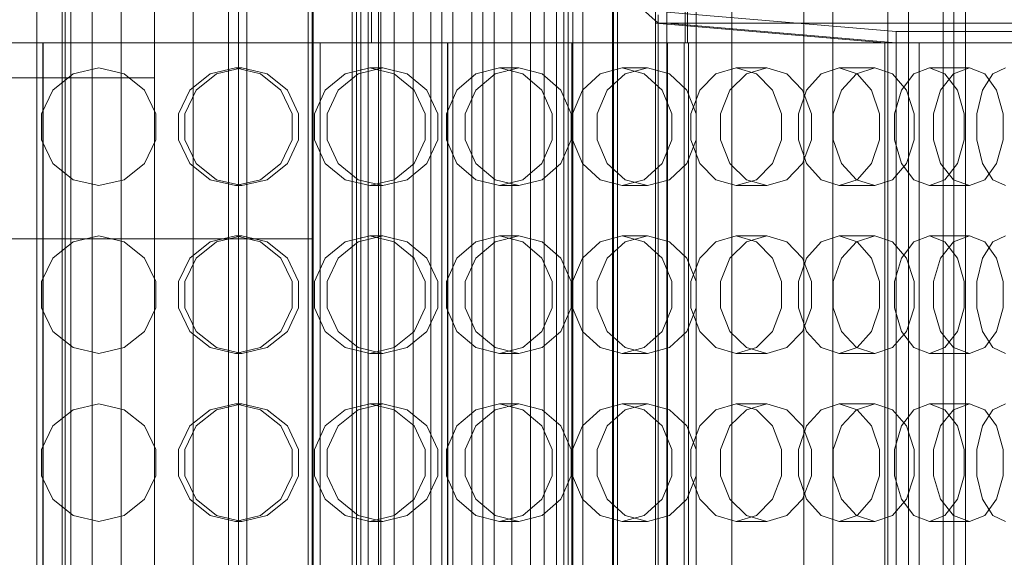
# Model space of a CAD drawing. Header units: millimetres. Extents: x -2233 to 61924, y -68080 to 6847.
# Tile 569 of 656: x 24422 to 24774, y -17984 to -17792. Entities that reach past the tile are written whole.
import ezdxf

# ---------------------------------------------------------------- set-up
doc = ezdxf.new("R2010")
doc.units = ezdxf.units.MM
for name, color, linetype, lineweight in [('COTAS_P', 1, 'Continuous', 0), ('superior_briquetadora', 7, 'Continuous', 0), ('superior_C02', 7, 'Continuous', 0), ('superior_C02-briq', 7, 'Continuous', 0), ('superior_C05', 7, 'Continuous', 0)]:
    doc.layers.add(name, color=color, linetype=linetype, lineweight=lineweight)
doc.dimstyles.new('R19_100', dxfattribs={"dimtxt": 250, "dimasz": 150, "dimexe": 150, "dimexo": 80, "dimgap": 100, "dimtad": 1, "dimtih": 1, "dimtoh": 1, "dimdsep": 46, "dimcen": 0.09, "dimadec": 0, "dimazin": 0, "dimtfac": 1, "dimtdec": 4, "dimtofl": 0, "dimtmove": 0, "dimatfit": 3, "dimfxl": 1, "dimtolj": 1, "dimtzin": 0, "dimarcsym": 0})

# ---------------------------------------------------------------- blocks, each defined once
blk = doc.blocks.new('DIM_R27_34')
at = {"layer": 'COTAS_P'}
for p, q in [((24250.07, -17080), (24400.07, -17035)), ((26750.07, -17080), (26600.07, -17035)), ((24250.07, -17980), (24250.07, -17080)), ((24250.07, -17080), (26750.07, -17080)), ((24250.07, -17080), (24400.07, -17125)), ((26750.07, -17080), (26600.07, -17125)), ((26750.07, -17980), (26750.07, -17080))]:
    blk.add_line(p, q, dxfattribs=at)
blk.add_text('2500 P', height=250, dxfattribs=at).set_placement((25500.07, -16980))

msp = doc.modelspace()

# ---------------------------------------------------------------- linework, layer by layer
at = {"layer": 'superior_briquetadora'}
for p, q in [((24547.567, -17250), (24547.567, -17800)), ((24659.657, -17520), (24659.657, -17800)), ((24660.478, -17520), (24660.478, -17800)), ((24500.067, -18305), (24500.067, -17655)), ((24650.067, -17793), (24500.067, -17658)), ((24503.067, -18305), (24503.067, -17655)), ((24623.067, -18171), (24623.067, -17789)), ((24649.067, -17789), (24649.067, -18171)), ((24650.067, -17790), (24650.067, -17793)), ((24650.067, -17790), (24650.067, -18170)), ((24653.067, -17789), (24735.067, -17796)), ((24653.067, -17793), (24653.067, -17789)), ((24653.067, -17790), (24653.067, -18170)), ((24731.067, -17800), (24649.067, -17793)), ((24649.067, -17793), (24649.067, -18167)), ((24649.067, -17793), (24653.067, -17793)), ((25050.067, -17793), (24650.067, -17793)), ((24653.067, -18167), (24653.067, -17793)), ((24653.067, -17793), (24735.067, -17800)), ((24653.067, -17793), (25047.067, -17793)), ((24735.067, -17796), (24965.067, -17796)), ((24735.067, -17796), (24735.067, -17800)), ((24735.067, -17796), (24818.067, -17796)), ((24410.384, -17800), (24430.2, -17800)), ((24411.103, -17800), (24430.067, -17800)), ((24411.206, -17800), (24430.167, -17800)), ((24430.552, -17800), (24411.518, -17800)), ((24430.568, -17800), (24411.549, -17800)), ((24412.756, -17800), (24431.046, -17800)), ((24430.067, -17800), (24430.067, -18160)), ((24430.067, -17800), (24470.067, -17800)), ((24430.167, -17800), (24430.167, -18160)), ((24430.167, -17800), (24469.967, -17800)), ((24430.2, -17800), (24450.067, -17800)), ((24450.067, -17800), (24430.552, -17800)), ((24450.067, -17800), (24430.568, -17800)), ((24431.046, -17800), (24450.067, -17800)), ((24450.067, -17800), (24469.089, -17800)), ((24469.567, -17800), (24450.067, -17800)), ((24469.583, -17800), (24450.067, -17800)), ((24450.067, -17800), (24469.935, -17800)), ((24469.089, -17800), (24487.379, -17800)), ((24488.586, -17800), (24469.567, -17800)), ((24488.617, -17800), (24469.583, -17800)), ((24469.935, -17800), (24489.751, -17800)), ((24469.967, -17800), (24488.929, -17800)), ((24469.967, -18160), (24469.967, -17800)), ((24470.067, -17800), (24489.032, -17800)), ((24470.067, -18160), (24470.067, -17800)), ((24487.379, -17800), (24504.236, -17800)), ((24506.657, -17800), (24488.586, -17800)), ((24506.703, -17800), (24488.617, -17800)), ((24488.929, -17800), (24506.938, -17800)), ((24489.032, -17800), (24507.043, -17800)), ((24489.751, -17800), (24509.465, -17800)), ((24504.236, -17800), (24519.01, -17800)), ((24523.335, -17800), (24506.657, -17800)), ((24523.394, -17800), (24506.703, -17800)), ((24506.938, -17800), (24523.553, -17800)), ((24507.043, -17800), (24523.658, -17800)), ((24509.465, -17800), (24529.027, -17800)), ((24519.01, -17800), (24531.136, -17800)), ((24538.208, -17800), (24523.335, -17800)), ((24538.279, -17800), (24523.394, -17800)), ((24523.553, -17800), (24538.368, -17800)), ((24523.658, -17800), (24538.472, -17800)), ((24529.027, -17800), (24548.386, -17800)), ((24529.192, -18160), (24529.192, -17800)), ((24532.618, -17800), (24529.192, -17800)), ((24531.136, -17800), (24540.146, -17800)), ((24542.373, -17800), (24532.618, -17800)), ((24550.911, -17800), (24538.208, -17800)), ((24550.992, -17800), (24538.279, -17800)), ((24538.368, -17800), (24551.017, -17800)), ((24538.472, -17800), (24551.12, -17800)), ((24540.146, -17800), (24545.694, -17800)), ((24556.972, -17800), (24542.373, -17800)), ((24545.694, -17800), (24547.567, -17800)), ((24548.386, -17800), (24567.493, -17800)), ((24561.131, -17800), (24550.911, -17800)), ((24561.221, -17800), (24550.992, -17800)), ((24551.017, -17800), (24561.193, -17800)), ((24551.12, -17800), (24561.295, -17800)), ((24574.192, -17800), (24556.972, -17800)), ((24568.617, -17800), (24561.131, -17800)), ((24561.193, -17800), (24568.644, -17800)), ((24568.712, -17800), (24561.221, -17800)), ((24561.295, -17800), (24568.745, -17800)), ((24567.493, -17800), (24586.298, -17800)), ((24573.183, -17800), (24568.617, -17800)), ((24568.644, -17800), (24573.19, -17800)), ((24573.282, -17800), (24568.712, -17800)), ((24568.745, -17800), (24573.29, -17800)), ((24574.717, -17800), (24573.183, -17800)), ((24573.19, -17800), (24574.717, -17800)), ((24574.817, -17800), (24573.282, -17800)), ((24573.29, -17800), (24574.817, -17800)), ((24591.413, -17800), (24574.192, -17800)), ((24574.717, -17800), (24574.717, -18160)), ((24574.817, -18160), (24574.817, -17800)), ((24586.298, -17800), (24604.754, -17800)), ((24606.012, -17800), (24591.413, -17800)), ((24602.771, -17800), (24600.072, -17800)), ((24600.072, -17800), (24603.246, -17800)), ((24611.079, -17800), (24602.771, -17800)), ((24603.246, -17800), (24611.982, -17800)), ((24604.754, -17800), (24622.812, -17800)), ((24615.767, -17800), (24606.012, -17800)), ((24624.181, -17800), (24611.079, -17800)), ((24611.982, -17800), (24625.425, -17800)), ((24619.192, -17800), (24615.767, -17800)), ((24619.192, -18160), (24619.192, -17800)), ((24622.812, -17800), (24640.427, -17800)), ((24640.797, -17800), (24624.181, -17800)), ((24625.425, -17800), (24642.259, -17800)), ((24634.795, -17800), (24628.781, -17800)), ((24628.781, -17800), (24628.964, -17800)), ((24628.964, -17800), (24635.307, -17800)), ((24645.815, -17800), (24634.795, -17800)), ((24635.307, -17800), (24646.554, -17800)), ((24640.427, -17800), (24657.554, -17800)), ((24659.299, -17800), (24640.797, -17800)), ((24642.259, -17800), (24660.836, -17800)), ((24659.657, -17800), (24645.815, -17800)), ((24646.554, -17800), (24660.478, -17800)), ((24653.317, -18160), (24653.317, -17800)), ((24656.743, -17800), (24653.317, -17800)), ((24666.498, -17800), (24656.743, -17800)), ((24657.554, -17800), (24674.147, -17800)), ((24677.876, -17800), (24659.299, -17800)), ((24659.299, -17800), (24659.299, -18160)), ((24673.581, -17800), (24659.657, -17800)), ((24660.478, -17800), (24674.32, -17800)), ((24660.836, -17800), (24679.338, -17800)), ((24660.836, -17800), (24660.836, -18160)), ((24681.097, -17800), (24666.498, -17800)), ((24684.828, -17800), (24673.581, -17800)), ((24674.147, -17800), (24690.166, -17800)), ((24674.32, -17800), (24685.34, -17800)), ((24694.71, -17800), (24677.876, -17800)), ((24679.338, -17800), (24695.954, -17800)), ((24698.317, -17800), (24681.097, -17800)), ((24691.171, -17800), (24684.828, -17800)), ((24685.34, -17800), (24691.354, -17800)), ((24690.166, -17800), (24705.568, -17800)), ((24691.354, -17800), (24691.171, -17800)), ((24708.153, -17800), (24694.71, -17800)), ((24695.954, -17800), (24709.056, -17800)), ((24715.538, -17800), (24698.317, -17800)), ((24705.568, -17800), (24720.315, -17800)), ((24716.889, -17800), (24708.153, -17800)), ((24709.056, -17800), (24717.364, -17800)), ((24730.137, -17800), (24715.538, -17800)), ((24720.063, -17800), (24716.889, -17800)), ((24717.364, -17800), (24720.063, -17800)), ((24720.315, -17800), (24734.367, -17800)), ((24739.892, -17800), (24730.137, -17800)), ((24731.067, -18160), (24731.067, -17800)), ((24731.067, -17800), (24735.067, -17800)), ((24814.067, -17800), (24731.067, -17800)), ((24734.367, -17800), (24747.69, -17800)), ((24735.067, -17800), (24735.067, -18160)), ((24965.067, -17800), (24735.067, -17800)), ((24735.067, -17800), (24818.067, -17800)), ((24743.317, -17800), (24739.892, -17800)), ((24743.317, -18160), (24743.317, -17800)), ((24747.69, -17800), (24760.249, -17800)), ((24760.249, -17800), (24772.012, -17800)), ((24772.012, -17800), (24782.948, -17800)), ((24450.067, -17809), (24440.955, -17811.08)), ((24450.067, -17809), (24459.18, -17811.08)), ((24489.883, -17811.08), (24498.917, -17809)), ((24501.266, -17809), (24492.218, -17811.08)), ((24498.917, -17809), (24501.266, -17809)), ((24507.951, -17811.08), (24498.917, -17809)), ((24501.266, -17809), (24510.287, -17811.08)), ((24538.129, -17811.08), (24546.931, -17809)), ((24551.589, -17809), (24542.76, -17811.08)), ((24546.931, -17809), (24551.589, -17809)), ((24555.732, -17811.08), (24546.931, -17809)), ((24551.589, -17809), (24560.364, -17811.08)), ((24584.869, -17811.08), (24593.287, -17809)), ((24600.175, -17809), (24591.716, -17811.08)), ((24593.287, -17809), (24600.175, -17809)), ((24601.705, -17811.08), (24593.287, -17809)), ((24600.175, -17809), (24608.553, -17811.08)), ((24629.302, -17811.08), (24637.192, -17809)), ((24637.192, -17809), (24646.192, -17809)), ((24645.083, -17811.08), (24637.192, -17809)), ((24646.192, -17809), (24638.248, -17811.08)), ((24646.192, -17809), (24654.031, -17811.08)), ((24670.668, -17811.08), (24677.896, -17809)), ((24677.896, -17809), (24688.854, -17809)), ((24685.125, -17811.08), (24677.896, -17809)), ((24688.854, -17809), (24681.56, -17811.08)), ((24688.854, -17809), (24696.019, -17811.08)), ((24708.259, -17811.08), (24714.702, -17809)), ((24714.702, -17809), (24727.43, -17809)), ((24721.145, -17811.08), (24714.702, -17809)), ((24727.43, -17809), (24720.912, -17811.08)), ((24727.43, -17809), (24733.799, -17811.08)), ((24741.433, -17811.08), (24746.98, -17809)), ((24746.98, -17809), (24761.26, -17809)), ((24752.527, -17811.08), (24746.98, -17809)), ((24761.26, -17809), (24755.629, -17811.08)), ((24761.26, -17809), (24766.724, -17811.08)), ((24769.622, -17811.08), (24774.177, -17809)), ((24440.955, -17811.08), (24433.649, -17816.906)), ((24459.18, -17811.08), (24466.486, -17816.906)), ((24482.639, -17816.907), (24489.883, -17811.08)), ((24492.218, -17811.08), (24484.944, -17816.906)), ((24515.195, -17816.907), (24507.951, -17811.08)), ((24510.287, -17811.08), (24517.499, -17816.906)), ((24531.071, -17816.907), (24538.129, -17811.08)), ((24542.76, -17811.08), (24535.641, -17816.906)), ((24562.79, -17816.907), (24555.732, -17811.08)), ((24560.364, -17811.08), (24567.359, -17816.906)), ((24578.118, -17816.907), (24584.869, -17811.08)), ((24591.716, -17811.08), (24584.875, -17816.906)), ((24584.875, -17816.906), (24591.716, -17811.08)), ((24608.455, -17816.907), (24601.705, -17811.08)), ((24608.553, -17811.08), (24615.212, -17816.906)), ((24622.974, -17816.907), (24629.302, -17811.08)), ((24638.248, -17811.08), (24631.802, -17816.906)), ((24651.411, -17816.907), (24645.083, -17811.08)), ((24654.031, -17811.08), (24660.239, -17816.906)), ((24664.871, -17816.907), (24670.668, -17811.08)), ((24681.56, -17811.08), (24675.619, -17816.906)), ((24690.922, -17816.907), (24685.125, -17811.08)), ((24696.019, -17811.08), (24701.67, -17816.906)), ((24703.093, -17816.907), (24708.259, -17811.08)), ((24720.912, -17811.08), (24715.577, -17816.906)), ((24726.312, -17816.907), (24721.145, -17811.08)), ((24733.799, -17811.08), (24738.797, -17816.906)), ((24736.985, -17816.907), (24741.433, -17811.08)), ((24755.629, -17811.08), (24750.993, -17816.906)), ((24756.975, -17816.907), (24752.527, -17811.08)), ((24765.968, -17816.907), (24769.622, -17811.08)), ((24766.724, -17811.08), (24770.982, -17816.906)), ((24433.649, -17816.906), (24429.594, -17825.326)), ((24466.486, -17816.906), (24470.541, -17825.326)), ((24478.619, -17825.327), (24482.639, -17816.907)), ((24484.944, -17816.906), (24480.898, -17825.326)), ((24519.215, -17825.327), (24515.195, -17816.907)), ((24517.499, -17816.906), (24521.495, -17825.326)), ((24527.155, -17825.327), (24531.071, -17816.907)), ((24535.641, -17816.906), (24531.675, -17825.326)), ((24566.706, -17825.327), (24562.79, -17816.907)), ((24567.359, -17816.906), (24571.227, -17825.326)), ((24574.372, -17825.327), (24578.118, -17816.907)), ((24584.875, -17816.906), (24581.056, -17825.326)), ((24581.056, -17825.326), (24584.875, -17816.906)), ((24612.202, -17825.327), (24608.455, -17816.907)), ((24615.212, -17816.906), (24618.885, -17825.326)), ((24619.462, -17825.327), (24622.974, -17816.907)), ((24631.802, -17816.906), (24628.195, -17825.326)), ((24654.923, -17825.327), (24651.411, -17816.907)), ((24660.239, -17816.906), (24663.656, -17825.326)), ((24661.654, -17825.327), (24664.871, -17816.907)), ((24675.619, -17816.906), (24672.286, -17825.326)), ((24694.139, -17825.327), (24690.922, -17816.907)), ((24700.225, -17825.327), (24703.093, -17816.907)), ((24701.67, -17816.906), (24704.771, -17825.326)), ((24715.577, -17816.906), (24712.575, -17825.326)), ((24729.179, -17825.327), (24726.312, -17816.907)), ((24734.517, -17825.327), (24736.985, -17816.907)), ((24738.797, -17816.906), (24741.529, -17825.326)), ((24750.993, -17816.906), (24748.373, -17825.326)), ((24759.443, -17825.327), (24756.975, -17816.907)), ((24763.941, -17825.327), (24765.968, -17816.907)), ((24770.982, -17816.906), (24773.3, -17825.326)), ((24429.594, -17825.326), (24429.594, -17834.674)), ((24470.541, -17825.326), (24470.541, -17834.674)), ((24478.619, -17834.673), (24478.619, -17825.327)), ((24480.898, -17825.326), (24480.898, -17834.674)), ((24519.215, -17834.673), (24519.215, -17825.327)), ((24521.495, -17825.326), (24521.495, -17834.674)), ((24527.155, -17834.673), (24527.155, -17825.327)), ((24531.675, -17825.326), (24531.675, -17834.674)), ((24566.706, -17834.673), (24566.706, -17825.327)), ((24571.227, -17825.326), (24571.227, -17834.674)), ((24574.372, -17834.673), (24574.372, -17825.327)), ((24581.056, -17825.326), (24581.056, -17834.674)), ((24612.202, -17834.673), (24612.202, -17825.327)), ((24618.885, -17825.326), (24618.885, -17834.674)), ((24619.462, -17834.673), (24619.462, -17825.327)), ((24628.195, -17825.326), (24628.195, -17834.674)), ((24654.923, -17834.673), (24654.923, -17825.327)), ((24661.654, -17834.673), (24661.654, -17825.327)), ((24663.656, -17825.326), (24663.656, -17834.674)), ((24672.286, -17825.326), (24672.286, -17834.674)), ((24694.139, -17834.673), (24694.139, -17825.327)), ((24700.225, -17834.673), (24700.225, -17825.327)), ((24704.771, -17825.326), (24704.771, -17834.674)), ((24712.575, -17825.326), (24712.575, -17834.674)), ((24729.179, -17834.673), (24729.179, -17825.327)), ((24734.517, -17834.673), (24734.517, -17825.327)), ((24741.529, -17825.326), (24741.529, -17834.674)), ((24748.373, -17825.326), (24748.373, -17834.674)), ((24759.443, -17834.673), (24759.443, -17825.327)), ((24763.941, -17834.673), (24763.941, -17825.327)), ((24773.3, -17825.326), (24773.3, -17834.674)), ((24429.594, -17834.674), (24433.649, -17843.094)), ((24470.541, -17834.674), (24466.486, -17843.094)), ((24482.639, -17843.093), (24478.619, -17834.673)), ((24480.898, -17834.674), (24484.944, -17843.094)), ((24515.195, -17843.093), (24519.215, -17834.673)), ((24521.495, -17834.674), (24517.499, -17843.094)), ((24531.071, -17843.093), (24527.155, -17834.673)), ((24531.675, -17834.674), (24535.641, -17843.094)), ((24562.79, -17843.093), (24566.706, -17834.673)), ((24571.227, -17834.674), (24567.359, -17843.094)), ((24578.118, -17843.093), (24574.372, -17834.673)), ((24581.056, -17834.674), (24584.875, -17843.094)), ((24584.875, -17843.094), (24581.056, -17834.674)), ((24608.455, -17843.093), (24612.202, -17834.673)), ((24618.885, -17834.674), (24615.212, -17843.094)), ((24622.974, -17843.093), (24619.462, -17834.673)), ((24628.195, -17834.674), (24631.802, -17843.094)), ((24651.411, -17843.093), (24654.923, -17834.673)), ((24663.656, -17834.674), (24660.239, -17843.094)), ((24664.871, -17843.093), (24661.654, -17834.673)), ((24672.286, -17834.674), (24675.619, -17843.094)), ((24690.922, -17843.093), (24694.139, -17834.673)), ((24703.093, -17843.093), (24700.225, -17834.673)), ((24704.771, -17834.674), (24701.67, -17843.094)), ((24712.575, -17834.674), (24715.577, -17843.094)), ((24726.312, -17843.093), (24729.179, -17834.673)), ((24736.985, -17843.093), (24734.517, -17834.673)), ((24741.529, -17834.674), (24738.797, -17843.094)), ((24748.373, -17834.674), (24750.993, -17843.094)), ((24756.975, -17843.093), (24759.443, -17834.673)), ((24765.968, -17843.093), (24763.941, -17834.673)), ((24773.3, -17834.674), (24770.982, -17843.094)), ((24433.649, -17843.094), (24440.955, -17848.92)), ((24466.486, -17843.094), (24459.18, -17848.92)), ((24489.883, -17848.92), (24482.639, -17843.093)), ((24484.944, -17843.094), (24492.218, -17848.92)), ((24507.951, -17848.92), (24515.195, -17843.093)), ((24517.499, -17843.094), (24510.287, -17848.92)), ((24538.129, -17848.92), (24531.071, -17843.093)), ((24535.641, -17843.094), (24542.76, -17848.92)), ((24555.732, -17848.92), (24562.79, -17843.093)), ((24567.359, -17843.094), (24560.364, -17848.92)), ((24584.869, -17848.92), (24578.118, -17843.093)), ((24584.875, -17843.094), (24591.716, -17848.92)), ((24591.716, -17848.92), (24584.875, -17843.094)), ((24601.705, -17848.92), (24608.455, -17843.093)), ((24615.212, -17843.094), (24608.553, -17848.92)), ((24629.302, -17848.92), (24622.974, -17843.093)), ((24631.802, -17843.094), (24638.248, -17848.92)), ((24645.083, -17848.92), (24651.411, -17843.093)), ((24660.239, -17843.094), (24654.031, -17848.92)), ((24670.668, -17848.92), (24664.871, -17843.093)), ((24675.619, -17843.094), (24681.56, -17848.92)), ((24685.125, -17848.92), (24690.922, -17843.093)), ((24701.67, -17843.094), (24696.019, -17848.92)), ((24708.259, -17848.92), (24703.093, -17843.093)), ((24715.577, -17843.094), (24720.912, -17848.92)), ((24721.145, -17848.92), (24726.312, -17843.093)), ((24738.797, -17843.094), (24733.799, -17848.92)), ((24741.433, -17848.92), (24736.985, -17843.093)), ((24750.993, -17843.094), (24755.629, -17848.92)), ((24752.527, -17848.92), (24756.975, -17843.093)), ((24769.622, -17848.92), (24765.968, -17843.093)), ((24770.982, -17843.094), (24766.724, -17848.92)), ((24440.955, -17848.92), (24450.067, -17851)), ((24459.18, -17848.92), (24450.067, -17851)), ((24498.917, -17851), (24489.883, -17848.92)), ((24492.218, -17848.92), (24501.266, -17851)), ((24498.917, -17851), (24507.951, -17848.92)), ((24498.917, -17851), (24501.266, -17851)), ((24510.287, -17848.92), (24501.266, -17851)), ((24546.931, -17851), (24538.129, -17848.92)), ((24542.76, -17848.92), (24551.589, -17851)), ((24546.931, -17851), (24555.732, -17848.92)), ((24546.931, -17851), (24551.589, -17851)), ((24560.364, -17848.92), (24551.589, -17851)), ((24593.287, -17851), (24584.869, -17848.92)), ((24591.716, -17848.92), (24600.175, -17851)), ((24593.287, -17851), (24601.705, -17848.92)), ((24593.287, -17851), (24600.175, -17851)), ((24608.553, -17848.92), (24600.175, -17851)), ((24637.192, -17851), (24629.302, -17848.92)), ((24637.192, -17851), (24645.083, -17848.92)), ((24637.192, -17851), (24646.192, -17851)), ((24638.248, -17848.92), (24646.192, -17851)), ((24654.031, -17848.92), (24646.192, -17851)), ((24677.896, -17851), (24670.668, -17848.92)), ((24677.896, -17851), (24685.125, -17848.92)), ((24677.896, -17851), (24688.854, -17851)), ((24681.56, -17848.92), (24688.854, -17851)), ((24696.019, -17848.92), (24688.854, -17851)), ((24714.702, -17851), (24708.259, -17848.92)), ((24714.702, -17851), (24721.145, -17848.92)), ((24714.702, -17851), (24727.43, -17851)), ((24720.912, -17848.92), (24727.43, -17851)), ((24733.799, -17848.92), (24727.43, -17851)), ((24746.98, -17851), (24741.433, -17848.92)), ((24746.98, -17851), (24752.527, -17848.92)), ((24746.98, -17851), (24761.26, -17851)), ((24755.629, -17848.92), (24761.26, -17851)), ((24766.724, -17848.92), (24761.26, -17851)), ((24774.177, -17851), (24769.622, -17848.92)), ((24450.067, -17869), (24440.955, -17871.08)), ((24450.067, -17869), (24459.18, -17871.08)), ((24489.883, -17871.08), (24498.917, -17869)), ((24501.266, -17869), (24492.218, -17871.08)), ((24498.917, -17869), (24501.266, -17869)), ((24507.951, -17871.08), (24498.917, -17869)), ((24501.266, -17869), (24510.287, -17871.08)), ((24538.129, -17871.08), (24546.931, -17869)), ((24551.589, -17869), (24542.76, -17871.08)), ((24546.931, -17869), (24551.589, -17869)), ((24555.732, -17871.08), (24546.931, -17869)), ((24551.589, -17869), (24560.364, -17871.08)), ((24584.869, -17871.08), (24593.287, -17869)), ((24600.175, -17869), (24591.716, -17871.08)), ((24593.287, -17869), (24600.175, -17869)), ((24601.705, -17871.08), (24593.287, -17869)), ((24600.175, -17869), (24608.553, -17871.08)), ((24629.302, -17871.08), (24637.192, -17869)), ((24637.192, -17869), (24646.192, -17869)), ((24645.083, -17871.08), (24637.192, -17869)), ((24646.192, -17869), (24638.248, -17871.08)), ((24646.192, -17869), (24654.031, -17871.08)), ((24670.668, -17871.08), (24677.896, -17869)), ((24677.896, -17869), (24688.854, -17869)), ((24685.125, -17871.08), (24677.896, -17869)), ((24688.854, -17869), (24681.56, -17871.08)), ((24688.854, -17869), (24696.019, -17871.08)), ((24708.259, -17871.08), (24714.702, -17869)), ((24714.702, -17869), (24727.43, -17869)), ((24721.145, -17871.08), (24714.702, -17869)), ((24727.43, -17869), (24720.912, -17871.08)), ((24727.43, -17869), (24733.799, -17871.08)), ((24741.433, -17871.08), (24746.98, -17869)), ((24746.98, -17869), (24761.26, -17869)), ((24752.527, -17871.08), (24746.98, -17869)), ((24761.26, -17869), (24755.629, -17871.08)), ((24761.26, -17869), (24766.724, -17871.08)), ((24769.622, -17871.08), (24774.177, -17869)), ((24440.955, -17871.08), (24433.649, -17876.906)), ((24459.18, -17871.08), (24466.486, -17876.906)), ((24482.639, -17876.907), (24489.883, -17871.08)), ((24492.218, -17871.08), (24484.944, -17876.906)), ((24515.195, -17876.907), (24507.951, -17871.08)), ((24510.287, -17871.08), (24517.499, -17876.906)), ((24531.071, -17876.907), (24538.129, -17871.08)), ((24542.76, -17871.08), (24535.641, -17876.906)), ((24562.79, -17876.907), (24555.732, -17871.08)), ((24560.364, -17871.08), (24567.359, -17876.906)), ((24578.118, -17876.907), (24584.869, -17871.08)), ((24591.716, -17871.08), (24584.875, -17876.906)), ((24584.875, -17876.906), (24591.716, -17871.08)), ((24608.455, -17876.907), (24601.705, -17871.08)), ((24608.553, -17871.08), (24615.212, -17876.906)), ((24622.974, -17876.907), (24629.302, -17871.08)), ((24638.248, -17871.08), (24631.802, -17876.906)), ((24651.411, -17876.907), (24645.083, -17871.08)), ((24654.031, -17871.08), (24660.239, -17876.906)), ((24664.871, -17876.907), (24670.668, -17871.08)), ((24681.56, -17871.08), (24675.619, -17876.906)), ((24690.922, -17876.907), (24685.125, -17871.08)), ((24696.019, -17871.08), (24701.67, -17876.906)), ((24703.093, -17876.907), (24708.259, -17871.08)), ((24720.912, -17871.08), (24715.577, -17876.906)), ((24726.312, -17876.907), (24721.145, -17871.08)), ((24733.799, -17871.08), (24738.797, -17876.906)), ((24736.985, -17876.907), (24741.433, -17871.08)), ((24755.629, -17871.08), (24750.993, -17876.906)), ((24756.975, -17876.907), (24752.527, -17871.08)), ((24765.968, -17876.907), (24769.622, -17871.08)), ((24766.724, -17871.08), (24770.982, -17876.906)), ((24433.649, -17876.906), (24429.594, -17885.326)), ((24466.486, -17876.906), (24470.541, -17885.326)), ((24478.619, -17885.327), (24482.639, -17876.907)), ((24484.944, -17876.906), (24480.898, -17885.326)), ((24519.215, -17885.327), (24515.195, -17876.907)), ((24517.499, -17876.906), (24521.495, -17885.326)), ((24527.155, -17885.327), (24531.071, -17876.907)), ((24535.641, -17876.906), (24531.675, -17885.326)), ((24566.706, -17885.327), (24562.79, -17876.907)), ((24567.359, -17876.906), (24571.227, -17885.326)), ((24574.372, -17885.327), (24578.118, -17876.907)), ((24584.875, -17876.906), (24581.056, -17885.326)), ((24581.056, -17885.326), (24584.875, -17876.906)), ((24612.202, -17885.327), (24608.455, -17876.907)), ((24615.212, -17876.906), (24618.885, -17885.326)), ((24619.462, -17885.327), (24622.974, -17876.907)), ((24631.802, -17876.906), (24628.195, -17885.326)), ((24654.923, -17885.327), (24651.411, -17876.907)), ((24660.239, -17876.906), (24663.656, -17885.326)), ((24661.654, -17885.327), (24664.871, -17876.907)), ((24675.619, -17876.906), (24672.286, -17885.326)), ((24694.139, -17885.327), (24690.922, -17876.907)), ((24700.225, -17885.327), (24703.093, -17876.907)), ((24701.67, -17876.906), (24704.771, -17885.326)), ((24715.577, -17876.906), (24712.575, -17885.326)), ((24729.179, -17885.327), (24726.312, -17876.907)), ((24734.517, -17885.327), (24736.985, -17876.907)), ((24738.797, -17876.906), (24741.529, -17885.326)), ((24750.993, -17876.906), (24748.373, -17885.326)), ((24759.443, -17885.327), (24756.975, -17876.907)), ((24763.941, -17885.327), (24765.968, -17876.907)), ((24770.982, -17876.906), (24773.3, -17885.326)), ((24429.594, -17885.326), (24429.594, -17894.674)), ((24470.541, -17885.326), (24470.541, -17894.674)), ((24478.619, -17894.673), (24478.619, -17885.327)), ((24480.898, -17885.326), (24480.898, -17894.674)), ((24519.215, -17894.673), (24519.215, -17885.327)), ((24521.495, -17885.326), (24521.495, -17894.674)), ((24527.155, -17894.673), (24527.155, -17885.327)), ((24531.675, -17885.326), (24531.675, -17894.674)), ((24566.706, -17894.673), (24566.706, -17885.327)), ((24571.227, -17885.326), (24571.227, -17894.674)), ((24574.372, -17894.673), (24574.372, -17885.327)), ((24581.056, -17885.326), (24581.056, -17894.674)), ((24612.202, -17894.673), (24612.202, -17885.327)), ((24618.885, -17885.326), (24618.885, -17894.674)), ((24619.462, -17894.673), (24619.462, -17885.327)), ((24628.195, -17885.326), (24628.195, -17894.674)), ((24654.923, -17894.673), (24654.923, -17885.327)), ((24661.654, -17894.673), (24661.654, -17885.327)), ((24663.656, -17885.326), (24663.656, -17894.674)), ((24672.286, -17885.326), (24672.286, -17894.674)), ((24694.139, -17894.673), (24694.139, -17885.327)), ((24700.225, -17894.673), (24700.225, -17885.327)), ((24704.771, -17885.326), (24704.771, -17894.674)), ((24712.575, -17885.326), (24712.575, -17894.674)), ((24729.179, -17894.673), (24729.179, -17885.327)), ((24734.517, -17894.673), (24734.517, -17885.327)), ((24741.529, -17885.326), (24741.529, -17894.674)), ((24748.373, -17885.326), (24748.373, -17894.674)), ((24759.443, -17894.673), (24759.443, -17885.327)), ((24763.941, -17894.673), (24763.941, -17885.327)), ((24773.3, -17885.326), (24773.3, -17894.674)), ((24429.594, -17894.674), (24433.649, -17903.094)), ((24470.541, -17894.674), (24466.486, -17903.094)), ((24482.639, -17903.093), (24478.619, -17894.673)), ((24480.898, -17894.674), (24484.944, -17903.094)), ((24515.195, -17903.093), (24519.215, -17894.673)), ((24521.495, -17894.674), (24517.499, -17903.094)), ((24531.071, -17903.093), (24527.155, -17894.673)), ((24531.675, -17894.674), (24535.641, -17903.094)), ((24562.79, -17903.093), (24566.706, -17894.673)), ((24571.227, -17894.674), (24567.359, -17903.094)), ((24578.118, -17903.093), (24574.372, -17894.673)), ((24581.056, -17894.674), (24584.875, -17903.094)), ((24584.875, -17903.094), (24581.056, -17894.674)), ((24608.455, -17903.093), (24612.202, -17894.673)), ((24618.885, -17894.674), (24615.212, -17903.094)), ((24622.974, -17903.093), (24619.462, -17894.673)), ((24628.195, -17894.674), (24631.802, -17903.094)), ((24651.411, -17903.093), (24654.923, -17894.673)), ((24663.656, -17894.674), (24660.239, -17903.094)), ((24664.871, -17903.093), (24661.654, -17894.673)), ((24672.286, -17894.674), (24675.619, -17903.094)), ((24690.922, -17903.093), (24694.139, -17894.673)), ((24703.093, -17903.093), (24700.225, -17894.673)), ((24704.771, -17894.674), (24701.67, -17903.094)), ((24712.575, -17894.674), (24715.577, -17903.094)), ((24726.312, -17903.093), (24729.179, -17894.673)), ((24736.985, -17903.093), (24734.517, -17894.673)), ((24741.529, -17894.674), (24738.797, -17903.094)), ((24748.373, -17894.674), (24750.993, -17903.094)), ((24756.975, -17903.093), (24759.443, -17894.673)), ((24765.968, -17903.093), (24763.941, -17894.673)), ((24773.3, -17894.674), (24770.982, -17903.094)), ((24433.649, -17903.094), (24440.955, -17908.92)), ((24466.486, -17903.094), (24459.18, -17908.92)), ((24489.883, -17908.92), (24482.639, -17903.093)), ((24484.944, -17903.094), (24492.218, -17908.92)), ((24507.951, -17908.92), (24515.195, -17903.093)), ((24517.499, -17903.094), (24510.287, -17908.92)), ((24538.129, -17908.92), (24531.071, -17903.093)), ((24535.641, -17903.094), (24542.76, -17908.92)), ((24555.732, -17908.92), (24562.79, -17903.093)), ((24567.359, -17903.094), (24560.364, -17908.92)), ((24584.869, -17908.92), (24578.118, -17903.093)), ((24584.875, -17903.094), (24591.716, -17908.92)), ((24591.716, -17908.92), (24584.875, -17903.094)), ((24601.705, -17908.92), (24608.455, -17903.093)), ((24615.212, -17903.094), (24608.553, -17908.92)), ((24629.302, -17908.92), (24622.974, -17903.093)), ((24631.802, -17903.094), (24638.248, -17908.92)), ((24645.083, -17908.92), (24651.411, -17903.093)), ((24660.239, -17903.094), (24654.031, -17908.92)), ((24670.668, -17908.92), (24664.871, -17903.093)), ((24675.619, -17903.094), (24681.56, -17908.92)), ((24685.125, -17908.92), (24690.922, -17903.093)), ((24701.67, -17903.094), (24696.019, -17908.92)), ((24708.259, -17908.92), (24703.093, -17903.093)), ((24715.577, -17903.094), (24720.912, -17908.92)), ((24721.145, -17908.92), (24726.312, -17903.093)), ((24738.797, -17903.094), (24733.799, -17908.92)), ((24741.433, -17908.92), (24736.985, -17903.093)), ((24750.993, -17903.094), (24755.629, -17908.92)), ((24752.527, -17908.92), (24756.975, -17903.093)), ((24769.622, -17908.92), (24765.968, -17903.093)), ((24770.982, -17903.094), (24766.724, -17908.92)), ((24440.955, -17908.92), (24450.067, -17911)), ((24459.18, -17908.92), (24450.067, -17911)), ((24498.917, -17911), (24489.883, -17908.92)), ((24492.218, -17908.92), (24501.266, -17911)), ((24498.917, -17911), (24507.951, -17908.92)), ((24498.917, -17911), (24501.266, -17911)), ((24510.287, -17908.92), (24501.266, -17911)), ((24546.931, -17911), (24538.129, -17908.92)), ((24542.76, -17908.92), (24551.589, -17911)), ((24546.931, -17911), (24555.732, -17908.92)), ((24546.931, -17911), (24551.589, -17911)), ((24560.364, -17908.92), (24551.589, -17911)), ((24593.287, -17911), (24584.869, -17908.92)), ((24591.716, -17908.92), (24600.175, -17911)), ((24593.287, -17911), (24601.705, -17908.92)), ((24593.287, -17911), (24600.175, -17911)), ((24608.553, -17908.92), (24600.175, -17911)), ((24637.192, -17911), (24629.302, -17908.92)), ((24637.192, -17911), (24645.083, -17908.92)), ((24637.192, -17911), (24646.192, -17911)), ((24638.248, -17908.92), (24646.192, -17911)), ((24654.031, -17908.92), (24646.192, -17911)), ((24677.896, -17911), (24670.668, -17908.92)), ((24677.896, -17911), (24685.125, -17908.92)), ((24677.896, -17911), (24688.854, -17911)), ((24681.56, -17908.92), (24688.854, -17911)), ((24696.019, -17908.92), (24688.854, -17911)), ((24714.702, -17911), (24708.259, -17908.92)), ((24714.702, -17911), (24721.145, -17908.92)), ((24714.702, -17911), (24727.43, -17911)), ((24720.912, -17908.92), (24727.43, -17911)), ((24733.799, -17908.92), (24727.43, -17911)), ((24746.98, -17911), (24741.433, -17908.92)), ((24746.98, -17911), (24752.527, -17908.92)), ((24746.98, -17911), (24761.26, -17911)), ((24755.629, -17908.92), (24761.26, -17911)), ((24766.724, -17908.92), (24761.26, -17911)), ((24774.177, -17911), (24769.622, -17908.92)), ((24450.067, -17929), (24440.955, -17931.08)), ((24450.067, -17929), (24459.18, -17931.08)), ((24489.883, -17931.08), (24498.917, -17929)), ((24501.266, -17929), (24492.218, -17931.08)), ((24498.917, -17929), (24501.266, -17929)), ((24507.951, -17931.08), (24498.917, -17929)), ((24501.266, -17929), (24510.287, -17931.08)), ((24538.129, -17931.08), (24546.931, -17929)), ((24551.589, -17929), (24542.76, -17931.08)), ((24546.931, -17929), (24551.589, -17929)), ((24555.732, -17931.08), (24546.931, -17929)), ((24551.589, -17929), (24560.364, -17931.08)), ((24584.869, -17931.08), (24593.287, -17929)), ((24600.175, -17929), (24591.716, -17931.08)), ((24593.287, -17929), (24600.175, -17929)), ((24601.705, -17931.08), (24593.287, -17929)), ((24600.175, -17929), (24608.553, -17931.08)), ((24629.302, -17931.08), (24637.192, -17929)), ((24637.192, -17929), (24646.192, -17929)), ((24645.083, -17931.08), (24637.192, -17929)), ((24646.192, -17929), (24638.248, -17931.08)), ((24646.192, -17929), (24654.031, -17931.08)), ((24670.668, -17931.08), (24677.896, -17929)), ((24677.896, -17929), (24688.854, -17929)), ((24685.125, -17931.08), (24677.896, -17929)), ((24688.854, -17929), (24681.56, -17931.08)), ((24688.854, -17929), (24696.019, -17931.08)), ((24708.259, -17931.08), (24714.702, -17929)), ((24714.702, -17929), (24727.43, -17929)), ((24721.145, -17931.08), (24714.702, -17929)), ((24727.43, -17929), (24720.912, -17931.08)), ((24727.43, -17929), (24733.799, -17931.08)), ((24741.433, -17931.08), (24746.98, -17929)), ((24746.98, -17929), (24761.26, -17929)), ((24752.527, -17931.08), (24746.98, -17929)), ((24761.26, -17929), (24755.629, -17931.08)), ((24761.26, -17929), (24766.724, -17931.08)), ((24769.622, -17931.08), (24774.177, -17929)), ((24440.955, -17931.08), (24433.649, -17936.906)), ((24459.18, -17931.08), (24466.486, -17936.906)), ((24482.639, -17936.907), (24489.883, -17931.08)), ((24492.218, -17931.08), (24484.944, -17936.906)), ((24515.195, -17936.907), (24507.951, -17931.08)), ((24510.287, -17931.08), (24517.499, -17936.906)), ((24531.071, -17936.907), (24538.129, -17931.08)), ((24542.76, -17931.08), (24535.641, -17936.906)), ((24562.79, -17936.907), (24555.732, -17931.08)), ((24560.364, -17931.08), (24567.359, -17936.906)), ((24578.118, -17936.907), (24584.869, -17931.08)), ((24591.716, -17931.08), (24584.875, -17936.906)), ((24584.875, -17936.906), (24591.716, -17931.08)), ((24608.455, -17936.907), (24601.705, -17931.08)), ((24608.553, -17931.08), (24615.212, -17936.906)), ((24622.974, -17936.907), (24629.302, -17931.08)), ((24638.248, -17931.08), (24631.802, -17936.906)), ((24651.411, -17936.907), (24645.083, -17931.08)), ((24654.031, -17931.08), (24660.239, -17936.906)), ((24664.871, -17936.907), (24670.668, -17931.08)), ((24681.56, -17931.08), (24675.619, -17936.906)), ((24690.922, -17936.907), (24685.125, -17931.08)), ((24696.019, -17931.08), (24701.67, -17936.906)), ((24703.093, -17936.907), (24708.259, -17931.08)), ((24720.912, -17931.08), (24715.577, -17936.906)), ((24726.312, -17936.907), (24721.145, -17931.08)), ((24733.799, -17931.08), (24738.797, -17936.906)), ((24736.985, -17936.907), (24741.433, -17931.08)), ((24755.629, -17931.08), (24750.993, -17936.906)), ((24756.975, -17936.907), (24752.527, -17931.08)), ((24765.968, -17936.907), (24769.622, -17931.08)), ((24766.724, -17931.08), (24770.982, -17936.906)), ((24433.649, -17936.906), (24429.594, -17945.326)), ((24466.486, -17936.906), (24470.541, -17945.326)), ((24478.619, -17945.327), (24482.639, -17936.907)), ((24484.944, -17936.906), (24480.898, -17945.326)), ((24519.215, -17945.327), (24515.195, -17936.907)), ((24517.499, -17936.906), (24521.495, -17945.326)), ((24527.155, -17945.327), (24531.071, -17936.907)), ((24535.641, -17936.906), (24531.675, -17945.326)), ((24566.706, -17945.327), (24562.79, -17936.907)), ((24567.359, -17936.906), (24571.227, -17945.326)), ((24574.372, -17945.327), (24578.118, -17936.907)), ((24584.875, -17936.906), (24581.056, -17945.326)), ((24581.056, -17945.326), (24584.875, -17936.906)), ((24612.202, -17945.327), (24608.455, -17936.907)), ((24615.212, -17936.906), (24618.885, -17945.326)), ((24619.462, -17945.327), (24622.974, -17936.907)), ((24631.802, -17936.906), (24628.195, -17945.326)), ((24654.923, -17945.327), (24651.411, -17936.907)), ((24660.239, -17936.906), (24663.656, -17945.326)), ((24661.654, -17945.327), (24664.871, -17936.907)), ((24675.619, -17936.906), (24672.286, -17945.326)), ((24694.139, -17945.327), (24690.922, -17936.907)), ((24700.225, -17945.327), (24703.093, -17936.907)), ((24701.67, -17936.906), (24704.771, -17945.326)), ((24715.577, -17936.906), (24712.575, -17945.326)), ((24729.179, -17945.327), (24726.312, -17936.907)), ((24734.517, -17945.327), (24736.985, -17936.907)), ((24738.797, -17936.906), (24741.529, -17945.326)), ((24750.993, -17936.906), (24748.373, -17945.326)), ((24759.443, -17945.327), (24756.975, -17936.907)), ((24763.941, -17945.327), (24765.968, -17936.907)), ((24770.982, -17936.906), (24773.3, -17945.326)), ((24429.594, -17945.326), (24429.594, -17954.674)), ((24470.541, -17945.326), (24470.541, -17954.674)), ((24478.619, -17954.673), (24478.619, -17945.327)), ((24480.898, -17945.326), (24480.898, -17954.674)), ((24519.215, -17954.673), (24519.215, -17945.327)), ((24521.495, -17945.326), (24521.495, -17954.674)), ((24527.155, -17954.673), (24527.155, -17945.327)), ((24531.675, -17945.326), (24531.675, -17954.674)), ((24566.706, -17954.673), (24566.706, -17945.327)), ((24571.227, -17945.326), (24571.227, -17954.674)), ((24574.372, -17954.673), (24574.372, -17945.327)), ((24581.056, -17945.326), (24581.056, -17954.674)), ((24612.202, -17954.673), (24612.202, -17945.327)), ((24618.885, -17945.326), (24618.885, -17954.674)), ((24619.462, -17954.673), (24619.462, -17945.327)), ((24628.195, -17945.326), (24628.195, -17954.674)), ((24654.923, -17954.673), (24654.923, -17945.327)), ((24661.654, -17954.673), (24661.654, -17945.327)), ((24663.656, -17945.326), (24663.656, -17954.674)), ((24672.286, -17945.326), (24672.286, -17954.674)), ((24694.139, -17954.673), (24694.139, -17945.327)), ((24700.225, -17954.673), (24700.225, -17945.327)), ((24704.771, -17945.326), (24704.771, -17954.674)), ((24712.575, -17945.326), (24712.575, -17954.674)), ((24729.179, -17954.673), (24729.179, -17945.327)), ((24734.517, -17954.673), (24734.517, -17945.327)), ((24741.529, -17945.326), (24741.529, -17954.674)), ((24748.373, -17945.326), (24748.373, -17954.674)), ((24759.443, -17954.673), (24759.443, -17945.327)), ((24763.941, -17954.673), (24763.941, -17945.327)), ((24773.3, -17945.326), (24773.3, -17954.674)), ((24429.594, -17954.674), (24433.649, -17963.094)), ((24470.541, -17954.674), (24466.486, -17963.094)), ((24482.639, -17963.093), (24478.619, -17954.673)), ((24480.898, -17954.674), (24484.944, -17963.094)), ((24515.195, -17963.093), (24519.215, -17954.673)), ((24521.495, -17954.674), (24517.499, -17963.094)), ((24531.071, -17963.093), (24527.155, -17954.673)), ((24531.675, -17954.674), (24535.641, -17963.094)), ((24562.79, -17963.093), (24566.706, -17954.673)), ((24571.227, -17954.674), (24567.359, -17963.094)), ((24578.118, -17963.093), (24574.372, -17954.673)), ((24581.056, -17954.674), (24584.875, -17963.094)), ((24584.875, -17963.094), (24581.056, -17954.674)), ((24608.455, -17963.093), (24612.202, -17954.673)), ((24618.885, -17954.674), (24615.212, -17963.094)), ((24622.974, -17963.093), (24619.462, -17954.673)), ((24628.195, -17954.674), (24631.802, -17963.094)), ((24651.411, -17963.093), (24654.923, -17954.673)), ((24663.656, -17954.674), (24660.239, -17963.094)), ((24664.871, -17963.093), (24661.654, -17954.673)), ((24672.286, -17954.674), (24675.619, -17963.094)), ((24690.922, -17963.093), (24694.139, -17954.673)), ((24703.093, -17963.093), (24700.225, -17954.673)), ((24704.771, -17954.674), (24701.67, -17963.094)), ((24712.575, -17954.674), (24715.577, -17963.094)), ((24726.312, -17963.093), (24729.179, -17954.673)), ((24736.985, -17963.093), (24734.517, -17954.673)), ((24741.529, -17954.674), (24738.797, -17963.094)), ((24748.373, -17954.674), (24750.993, -17963.094)), ((24756.975, -17963.093), (24759.443, -17954.673)), ((24765.968, -17963.093), (24763.941, -17954.673)), ((24773.3, -17954.674), (24770.982, -17963.094)), ((24433.649, -17963.094), (24440.955, -17968.92)), ((24466.486, -17963.094), (24459.18, -17968.92)), ((24489.883, -17968.92), (24482.639, -17963.093)), ((24484.944, -17963.094), (24492.218, -17968.92)), ((24507.951, -17968.92), (24515.195, -17963.093)), ((24517.499, -17963.094), (24510.287, -17968.92)), ((24538.129, -17968.92), (24531.071, -17963.093)), ((24535.641, -17963.094), (24542.76, -17968.92)), ((24555.732, -17968.92), (24562.79, -17963.093)), ((24567.359, -17963.094), (24560.364, -17968.92)), ((24584.869, -17968.92), (24578.118, -17963.093)), ((24584.875, -17963.094), (24591.716, -17968.92)), ((24591.716, -17968.92), (24584.875, -17963.094)), ((24601.705, -17968.92), (24608.455, -17963.093)), ((24615.212, -17963.094), (24608.553, -17968.92)), ((24629.302, -17968.92), (24622.974, -17963.093)), ((24631.802, -17963.094), (24638.248, -17968.92)), ((24645.083, -17968.92), (24651.411, -17963.093)), ((24660.239, -17963.094), (24654.031, -17968.92)), ((24670.668, -17968.92), (24664.871, -17963.093)), ((24675.619, -17963.094), (24681.56, -17968.92)), ((24685.125, -17968.92), (24690.922, -17963.093)), ((24701.67, -17963.094), (24696.019, -17968.92)), ((24708.259, -17968.92), (24703.093, -17963.093)), ((24715.577, -17963.094), (24720.912, -17968.92)), ((24721.145, -17968.92), (24726.312, -17963.093)), ((24738.797, -17963.094), (24733.799, -17968.92)), ((24741.433, -17968.92), (24736.985, -17963.093)), ((24750.993, -17963.094), (24755.629, -17968.92)), ((24752.527, -17968.92), (24756.975, -17963.093)), ((24769.622, -17968.92), (24765.968, -17963.093)), ((24770.982, -17963.094), (24766.724, -17968.92)), ((24440.955, -17968.92), (24450.067, -17971)), ((24459.18, -17968.92), (24450.067, -17971)), ((24498.917, -17971), (24489.883, -17968.92)), ((24492.218, -17968.92), (24501.266, -17971)), ((24498.917, -17971), (24507.951, -17968.92)), ((24498.917, -17971), (24501.266, -17971)), ((24510.287, -17968.92), (24501.266, -17971)), ((24546.931, -17971), (24538.129, -17968.92)), ((24542.76, -17968.92), (24551.589, -17971)), ((24546.931, -17971), (24555.732, -17968.92)), ((24546.931, -17971), (24551.589, -17971)), ((24560.364, -17968.92), (24551.589, -17971)), ((24593.287, -17971), (24584.869, -17968.92)), ((24591.716, -17968.92), (24600.175, -17971)), ((24593.287, -17971), (24601.705, -17968.92)), ((24593.287, -17971), (24600.175, -17971)), ((24608.553, -17968.92), (24600.175, -17971)), ((24637.192, -17971), (24629.302, -17968.92)), ((24637.192, -17971), (24645.083, -17968.92)), ((24637.192, -17971), (24646.192, -17971)), ((24638.248, -17968.92), (24646.192, -17971)), ((24654.031, -17968.92), (24646.192, -17971)), ((24677.896, -17971), (24670.668, -17968.92)), ((24677.896, -17971), (24685.125, -17968.92)), ((24677.896, -17971), (24688.854, -17971)), ((24681.56, -17968.92), (24688.854, -17971)), ((24696.019, -17968.92), (24688.854, -17971)), ((24714.702, -17971), (24708.259, -17968.92)), ((24714.702, -17971), (24721.145, -17968.92)), ((24714.702, -17971), (24727.43, -17971)), ((24720.912, -17968.92), (24727.43, -17971)), ((24733.799, -17968.92), (24727.43, -17971)), ((24746.98, -17971), (24741.433, -17968.92)), ((24746.98, -17971), (24752.527, -17968.92)), ((24746.98, -17971), (24761.26, -17971)), ((24755.629, -17968.92), (24761.26, -17971)), ((24766.724, -17968.92), (24761.26, -17971)), ((24774.177, -17971), (24769.622, -17968.92))]:
    msp.add_line(p, q, dxfattribs=at)
at = {"layer": 'superior_C02'}
for p, q in [((24542.221, -17657.5), (24542.221, -18342.5)), ((24543.795, -17657.5), (24543.795, -18342.5)), ((24546.41, -17657.5), (24546.41, -18342.5)), ((24550.89, -17657.5), (24550.89, -18342.5)), ((24555.723, -17657.5), (24555.723, -18342.5)), ((24562.427, -17657.5), (24562.427, -18342.5)), ((24568.742, -17657.5), (24568.742, -18342.5)), ((24576.65, -17657.5), (24576.65, -18342.5)), ((24583.485, -17657.5), (24583.485, -18342.5)), ((24591.393, -17657.5), (24591.393, -18342.5)), ((24597.708, -17657.5), (24597.708, -18342.5)), ((24604.412, -17657.5), (24604.412, -18342.5)), ((24609.245, -17657.5), (24609.245, -18342.5)), ((24613.725, -17657.5), (24613.725, -18342.5)), ((24616.34, -18342.5), (24616.34, -17657.5)), ((24617.914, -17657.5), (24617.914, -18342.5)), ((24427.989, -17700), (24427.989, -18300)), ((24447.696, -17700), (24447.696, -18300)), ((24458.093, -17700), (24458.093, -18300)), ((24483.776, -17700), (24483.776, -18300)), ((24496.509, -17700), (24496.509, -18300)), ((24526.418, -17700), (24526.418, -18300)), ((24540.62, -17700), (24540.62, -18300)), ((24572.716, -17700), (24572.716, -18300)), ((24587.419, -17700), (24587.419, -18300)), ((24619.515, -17700), (24619.515, -18300)), ((24633.717, -17700), (24633.717, -18300)), ((24663.626, -17700), (24663.626, -18300)), ((24676.359, -17700), (24676.359, -18300)), ((24702.042, -17700), (24702.042, -18300)), ((24712.439, -17700), (24712.439, -18300)), ((24732.146, -17700), (24732.146, -18300)), ((24739.498, -17700), (24739.498, -18300)), ((24751.886, -18300), (24751.886, -17700)), ((24755.692, -17700), (24755.692, -18300)), ((24759.917, -17700), (24759.917, -18300)), ((24524.933, -17750), (24524.933, -17870)), ((24526.711, -17870), (24526.711, -17750)), ((24634.01, -17750), (24634.01, -18250)), ((24635.508, -18250), (24635.508, -17750)), ((23851.323, -17870), (24524.933, -17870)), ((24526.711, -17870), (23853.102, -17870)), ((24524.933, -17870), (24524.933, -18000)), ((24526.711, -17870), (24524.933, -17870)), ((24526.711, -18000), (24526.711, -17870))]:
    msp.add_line(p, q, dxfattribs=at)
at = {"layer": 'superior_C02-briq'}
msp.add_line((24550.067, -18255), (24550.067, -17705), dxfattribs=at)
at = {"layer": 'superior_C05'}
for p, q in [((24470.067, -17812.5), (24470.067, -17712.5)), ((24438.067, -18185), (24438.067, -17775)), ((24440.067, -18185), (24440.067, -17775)), ((24437.067, -18177.5), (24437.067, -17782.5)), ((24440.067, -18177.5), (24440.067, -17782.5)), ((24370.067, -17812.5), (24470.067, -17812.5))]:
    msp.add_line(p, q, dxfattribs=at)

# ---------------------------------------------------------------- dimensions: what is measured, and where the dimension line sits
at = {"layer": 'COTAS_P'}
dim = msp.add_aligned_dim(p1=(24250.067, -17980), p2=(26750.067, -17980), distance=900, text='<> P', dimstyle='R19_100', dxfattribs=at)
dim.commit()
dim.dimension.update_dxf_attribs({"geometry": 'DIM_R27_34', "text_midpoint": (25500.067, -17080)})

doc.saveas('drawing.dxf')
